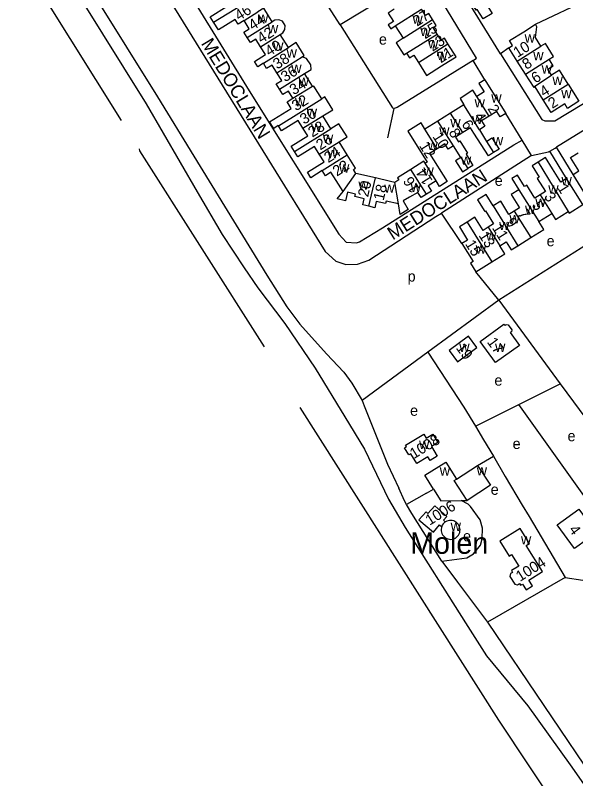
# Model space of a CAD drawing. Extents: x 157768 to 159790, y 387230 to 389604.
# Drawn here: x 158214.8 to 158424, y 387897.8 to 388182.9 of the extents above; entities that cross this region are included whole.
import ezdxf

# ---------------------------------------------------------------- set-up
doc = ezdxf.new("R2010")
doc.units = 0
for name, color, linetype in [('BLT_Basislijn', 7, 'Continuous'), ('BLT_Bebouwing', 7, 'Continuous'), ('BLT_Bebouwing_beschrifting', 7, 'Continuous'), ('BLT_Centroide', 7, 'Continuous'), ('BLT_Huisnummer', 7, 'Continuous'), ('BLT_Huisnummer_ tussenligend', 7, 'Continuous'), ('BLT_Onderverdeling_panden', 7, 'Continuous'), ('BLT_Plantopo', 7, 'Continuous'), ('BLT_Straatnaam', 7, 'Continuous')]:
    doc.layers.add(name, color=color, linetype=linetype)

msp = doc.modelspace()

# ---------------------------------------------------------------- linework, layer by layer
at = {"layer": 'BLT_Basislijn'}
for p, q in [((158214.79, 388206.8), (158254.32, 388143.52)), ((158234.06, 388206.61), (158267.93, 388152.46)), ((158229.82, 388203.96), (158263.69, 388149.81)), ((158336.07, 388179.24), (158330.7, 388187.68)), ((158353.29, 388189.74), (158336.07, 388179.24)), ((158408.94, 388179.51), (158428.99, 388189.09)), ((158399.02, 388170.74), (158395.91, 388168.42)), ((158390.03, 388158.72), (158385.74, 388166.03)), ((158465.57, 388163.8), (158416.78, 388133.56)), ((158353.89, 388137.04), (158356.15, 388148.02)), ((158403.99, 388136.18), (158397.84, 388146.23)), ((158407.45, 388130.53), (158403.99, 388136.18)), ((158423, 388123.43), (158416.78, 388133.56)), ((158407.45, 388130.53), (158373.87, 388109.03)), ((158420.56, 388121.91), (158414.28, 388132.13)), ((158381.5, 388097.59), (158373.87, 388109.03)), ((158433.74, 388100.78), (158395.24, 388076.43)), ((158395.24, 388076.43), (158386.75, 388087.01)), ((158395.24, 388076.43), (158368.82, 388057.07)), ((158395.24, 388076.43), (158418.15, 388045.29)), ((158368.82, 388057.07), (158344.23, 388039.05)), ((158402.79, 388037.57), (158418.15, 388045.29)), ((158418.15, 388045.29), (158430.21, 388028.88)), ((158386.53, 388029.4), (158402.79, 388037.57)), ((158440.82, 387984), (158402.79, 388037.57)), ((158389.61, 388024.35), (158393.24, 388018.2)), ((158387.32, 388014.75), (158393.24, 388018.2)), ((158393.24, 388018.2), (158397.69, 388010.68)), ((158397.69, 388010.68), (158404.03, 387999.97)), ((158368.25, 388004.38), (158360.83, 388000.2)), ((158373.95, 387979.02), (158362.84, 387996.82)), ((158406.59, 387995.65), (158420.02, 387972.96)), ((158373.95, 387979.02), (158379.8, 387971.23)), ((158379.8, 387971.23), (158391.05, 387956.21)), ((158420.02, 387972.96), (158391.05, 387956.21)), ((158420.02, 387972.96), (158426.66, 387971.89))]:
    msp.add_line(p, q, dxfattribs=at)
for points in [[(158287.94, 388239.98), (158267.33, 388226.97), (158262.6, 388223.23), (158261.72, 388220.19), (158302.05, 388154.64), (158335.51, 388101.14), (158338.34, 388098.18), (158342.2, 388097.9), (158343.29, 388098.24), (158351.86, 388103.5), (158400.82, 388134.5), (158403.99, 388136.18)], [(158395.91, 388168.42), (158379.98, 388194.29), (158379.66, 388197.53), (158381.67, 388200.59), (158383.9, 388202.25), (158417.37, 388223.95)], [(158253.72, 388219.38), (158253.82, 388218.97), (158254.12, 388218.24), (158260.69, 388207.55), (158330.51, 388094.65), (158334.41, 388091.06), (158338.11, 388089.86), (158342.49, 388089.89), (158346.7, 388091.47), (158371.76, 388107.68), (158373.87, 388109.03)], [(158385.74, 388166.03), (158387, 388166.8), (158370.49, 388193.98), (158369.92, 388196.38), (158370.1, 388200.44)], [(158336.07, 388179.24), (158355.61, 388148.24), (158356.15, 388148.02)], [(158395.91, 388168.42), (158411.29, 388143.91), (158412.49, 388143.4), (158416.19, 388143.49), (158426.31, 388149.56), (158445.59, 388162)], [(158385.74, 388166.03), (158357.37, 388148.44), (158356.15, 388148.02)], [(158267.93, 388152.46), (158281.49, 388130.23), (158308.69, 388085.79)], [(158263.69, 388149.81), (158282.67, 388116.92), (158292.06, 388101.06), (158300.27, 388088.53), (158305.36, 388081.09)], [(158261.05, 388132.95), (158261.19, 388132.26), (158307.68, 388059.03)], [(158414.28, 388132.13), (158416.3, 388133.27), (158416.78, 388133.56)], [(158407.45, 388130.53), (158413.77, 388131.84), (158414.28, 388132.13)], [(158308.69, 388085.79), (158316.12, 388074.05), (158321.01, 388067.58), (158330.99, 388056.43), (158337.45, 388049.57), (158340.38, 388045.46)], [(158305.36, 388081.09), (158315.34, 388067.78), (158326.69, 388051.14), (158337.84, 388032.93)], [(158368.82, 388057.07), (158382.19, 388036.52), (158386.53, 388029.4)], [(158340.38, 388045.46), (158344.23, 388039.05)], [(158344.23, 388039.05), (158345, 388037.09)], [(158321.03, 388036.39), (158395.13, 387919.65), (158452.74, 387832.94)], [(158345, 388037.09), (158353.66, 388015.29), (158357.9, 388006.28)], [(158337.84, 388032.93), (158345.08, 388020.8), (158354.08, 388002.2), (158360.34, 387991.62), (158382.84, 387955.99), (158390.66, 387943.66)], [(158386.53, 388029.4), (158389.61, 388024.35)], [(158360.83, 388000.2), (158360.01, 388001.6), (158357.9, 388006.28)], [(158362.84, 387996.82), (158360.83, 388000.2)], [(158388.47, 387985.03), (158389.04, 387987.32), (158389.16, 387991.37), (158388.31, 387994.46), (158384.74, 387999.42), (158383.78, 388000.3), (158381.22, 388001.64)], [(158404.03, 387999.97), (158406.59, 387995.65)], [(158373.95, 387979.02), (158383.28, 387980.3), (158385.77, 387981.73), (158388.47, 387985.03)], [(158391.05, 387956.21), (158433.08, 387894.01), (158464.64, 387854.35), (158466.12, 387852.84), (158467.57, 387851.98), (158470.7, 387852.25), (158483.51, 387860.71), (158487.4, 387862.95), (158488.27, 387863.75), (158489.65, 387866.27), (158489.54, 387870.87), (158483.57, 387881.58)], [(158390.66, 387943.66), (158406.12, 387925.06), (158421.96, 387902.94), (158442.7, 387873.38)]]:
    msp.add_lwpolyline(points, dxfattribs=at)
at = {"layer": 'BLT_Bebouwing'}
for p, q in [((158356.63, 388178.88), (158359.52, 388174.29)), ((158316.73, 388170.81), (158313.69, 388175.66)), ((158402.15, 388165.77), (158399.02, 388170.74)), ((158405.21, 388160.91), (158402.15, 388165.77)), ((158390.03, 388158.72), (158397.84, 388146.23)), ((158411.84, 388151.33), (158408.84, 388156.09)), ((158382.19, 388149.42), (158377.28, 388146.35)), ((158332.6, 388140.45), (158329.54, 388145.34)), ((158377.28, 388146.35), (158372.48, 388143.34)), ((158372.48, 388143.34), (158367.71, 388140.36)), ((158338.7, 388130.7), (158335.62, 388135.62)), ((158381.05, 388129.8), (158378.35, 388134.11)), ((158349.18, 388122.2), (158341.89, 388123.84)), ((158354.9, 388120.81), (158349.18, 388122.2)), ((158426.61, 388112.17), (158420.56, 388121.91)), ((158429.02, 388113.68), (158423, 388123.43)), ((158410.17, 388105.85), (158415.02, 388108.87)), ((158402.39, 388096.8), (158407.23, 388099.83)), ((158386.75, 388087.01), (158392.71, 388090.74)), ((158379.49, 388009.66), (158387.32, 388014.75)), ((158403.21, 387991.27), (158395.59, 387986.51))]:
    msp.add_line(p, q, dxfattribs=at)
for points in [[(158394, 388189.6), (158394.17, 388189.25), (158390.58, 388187.08), (158392.76, 388183.57), (158389.4, 388181.47), (158387.21, 388184.99), (158386.87, 388184.78), (158384.92, 388187.91), (158387.45, 388189.48), (158382.96, 388196.71), (158387.59, 388199.59)], [(158288.81, 388180.31), (158287.56, 388182.3), (158293.85, 388186.24), (158292.05, 388189.12)], [(158310.69, 388180.45), (158307.53, 388185.5), (158305.35, 388184.14)], [(158356.2, 388185.11), (158354.01, 388183.63), (158355.97, 388180.5), (158354.01, 388179.27), (158354.92, 388177.81), (158356.63, 388178.88)], [(158370.55, 388181.29), (158369.18, 388183.49), (158367.96, 388182.73), (158366.47, 388185.11)], [(158300.16, 388180.89), (158297.98, 388179.52), (158296.86, 388181.3), (158290.63, 388177.4), (158288.81, 388180.31)], [(158372.28, 388175.84), (158370.73, 388178.32), (158371.94, 388179.08), (158370.55, 388181.29)], [(158301.35, 388174.61), (158300.14, 388176.54), (158302.11, 388177.78), (158300.16, 388180.89)], [(158313.69, 388175.66), (158314.71, 388176.3), (158315.42, 388177.55), (158315.57, 388178.99), (158314.51, 388180.69), (158313.15, 388181.18), (158311.71, 388181.09), (158310.69, 388180.45)], [(158399.02, 388170.74), (158400.34, 388171.58), (158399.21, 388173.38), (158404.61, 388176.72), (158408.94, 388179.51)], [(158410.96, 388171.32), (158408.92, 388174.55), (158409.51, 388178.6), (158408.94, 388179.51)], [(158376.29, 388172.15), (158374.94, 388174.31), (158373.73, 388173.55), (158372.28, 388175.84)], [(158306.36, 388171.04), (158304.55, 388173.91), (158302.56, 388172.67), (158301.35, 388174.61)], [(158359.52, 388174.29), (158356.91, 388172.63), (158359.78, 388168.11), (158360.78, 388168.74)], [(158307.39, 388164.96), (158305.36, 388163.63), (158304.11, 388165.62), (158308.17, 388168.16), (158306.36, 388171.04)], [(158321.91, 388167.35), (158322.67, 388167.83), (158319.65, 388172.66), (158316.73, 388170.81)], [(158365.27, 388165.17), (158368.26, 388160.41), (158373.86, 388163.92), (158378.1, 388166.58), (158379.31, 388167.34), (158376.29, 388172.15)], [(158414.02, 388166.46), (158415.7, 388167.52), (158412.65, 388172.35), (158410.96, 388171.32)], [(158322.79, 388161.12), (158325.18, 388162.66), (158325.1, 388164.3), (158323.43, 388166.75), (158321.91, 388167.35)], [(158360.78, 388168.74), (158361.93, 388166.92), (158363.54, 388167.93), (158365.27, 388165.17)], [(158312.44, 388161.4), (158310.62, 388164.27), (158308.61, 388163.01), (158307.39, 388164.96)], [(158414.97, 388160.47), (158413.57, 388162.69), (158415.59, 388163.96), (158414.02, 388166.46)], [(158313.45, 388155.27), (158312.22, 388157.25), (158314.25, 388158.52), (158312.44, 388161.4)], [(158421.11, 388157.17), (158417.88, 388162.32), (158414.97, 388160.47)], [(158325.78, 388156.34), (158322.79, 388161.12)], [(158390.03, 388158.72), (158387.83, 388157.34), (158389.78, 388154.21), (158387.07, 388152.48)], [(158408.84, 388156.09), (158408.42, 388155.83), (158405.21, 388160.91)], [(158329.21, 388151.7), (158326.26, 388156.43), (158325.88, 388156.19), (158325.78, 388156.34)], [(158421.11, 388157.17), (158425.15, 388150.75), (158420.9, 388148.11), (158419.87, 388149.74), (158414.83, 388146.57), (158411.84, 388151.33)], [(158318.43, 388151.87), (158316.73, 388154.58), (158314.69, 388153.3), (158313.45, 388155.27)], [(158387.07, 388152.48), (158385.62, 388154.85), (158380.8, 388151.82), (158382.19, 388149.42)], [(158313.02, 388141.61), (158312.97, 388141.69), (158311.28, 388140.63), (158309.72, 388143.11), (158317.71, 388148.11), (158316.23, 388150.49), (158318.43, 388151.87)], [(158329.54, 388145.34), (158333.31, 388147.55), (158330.29, 388152.38), (158329.21, 388151.7)], [(158391.64, 388145.18), (158388.78, 388143.39), (158390.02, 388141.41), (158388, 388140.14)], [(158397.84, 388146.23), (158395.77, 388144.93), (158394.5, 388146.97), (158391.64, 388145.18)], [(158322.16, 388140.72), (158320.35, 388143.62), (158314.18, 388139.76), (158313.02, 388141.61)], [(158335.62, 388135.62), (158338.63, 388137.46), (158335.61, 388142.28), (158332.6, 388140.45)], [(158367.71, 388140.36), (158366.33, 388142.69), (158361.34, 388139.56), (158368.55, 388128.05), (158367.82, 388127.6)], [(158319.06, 388131.98), (158317.82, 388133.97), (158323.97, 388137.83), (158322.16, 388140.72)], [(158381.85, 388139.05), (158379.07, 388137.31), (158380.16, 388135.57), (158380.75, 388135.94), (158383.64, 388131.33), (158383.02, 388130.95), (158385.62, 388126.8), (158383.72, 388125.6)], [(158393.33, 388131.59), (158391.39, 388130.37), (158385.98, 388138.88), (158384.74, 388140.86), (158381.85, 388139.05)], [(158388, 388140.14), (158390.71, 388135.78)], [(158390.71, 388135.78), (158392.69, 388137.13), (158395.37, 388132.87), (158393.33, 388131.59)], [(158328.25, 388131), (158326.47, 388133.84), (158320.31, 388129.99), (158319.06, 388131.98)], [(158372.29, 388133.04), (158369.43, 388131.25), (158376, 388120.75), (158373.13, 388118.95), (158371.86, 388120.98)], [(158378.35, 388134.11), (158376.38, 388132.88), (158375.16, 388134.83), (158372.29, 388133.04)], [(158329.36, 388124.86), (158325.13, 388122.21), (158323.83, 388124.29), (158330.02, 388128.16), (158328.25, 388131)], [(158341.02, 388125.22), (158341.82, 388125.72), (158338.7, 388130.7)], [(158423, 388123.43), (158425.14, 388124.77), (158422.05, 388129.7), (158424.92, 388131.49)], [(158367.82, 388127.6), (158367.33, 388128.38), (158362.41, 388125.3)], [(158381.05, 388129.8), (158379.08, 388128.57), (158381.72, 388124.35), (158383.72, 388125.6)], [(158409.91, 388127.96), (158407.75, 388126.61), (158410.37, 388122.41), (158409.62, 388121.95), (158412.69, 388117.01), (158410.71, 388115.78)], [(158420.56, 388121.91), (158418.42, 388120.58), (158415.35, 388125.51), (158412.73, 388129.72), (158409.91, 388127.96)], [(158334.55, 388121.16), (158332.56, 388124.22), (158330.54, 388122.96), (158329.36, 388124.86)], [(158341.89, 388123.84), (158341.02, 388125.22)], [(158362.41, 388125.3), (158357.43, 388122.19), (158357.94, 388121.38)], [(158410.71, 388115.78), (158408.74, 388114.55), (158405.67, 388119.48), (158404.83, 388118.96), (158402.2, 388123.18), (158400.13, 388121.89), (158402.75, 388117.67)], [(158337.17, 388117.11), (158334.55, 388121.16)], [(158356.45, 388120.45), (158354.9, 388120.81)], [(158357.94, 388121.38), (158356.45, 388120.45)], [(158371.86, 388120.98), (158368.96, 388119.17), (158370.18, 388117.23), (158368.22, 388116.01)], [(158341.76, 388116.05), (158338.83, 388116.8), (158338.08, 388113.55), (158334.89, 388114.28), (158337.17, 388117.11)], [(158346.73, 388111.52), (158344.48, 388112.04), (158345.01, 388114.35), (158341.55, 388115.15), (158341.76, 388116.05)], [(158368.22, 388116.01), (158366.27, 388114.79), (158365.05, 388116.74), (158361.99, 388114.9)], [(158393.18, 388111.71), (158390.56, 388115.92), (158387.37, 388113.91), (158390.05, 388109.6), (158390.25, 388109.89), (158393.32, 388104.95), (158391.34, 388103.72)], [(158402.75, 388117.67), (158399.93, 388115.92), (158403.01, 388110.98), (158401.03, 388109.75)], [(158353.21, 388113.48), (158352.99, 388112.55), (158349.52, 388113.35), (158348.98, 388111.01), (158346.73, 388111.52)], [(158357.85, 388112.42), (158353.21, 388113.48)], [(158361.99, 388114.9), (158359.55, 388113.55), (158361.47, 388110.35), (158358.39, 388108.51), (158357.85, 388112.42)], [(158401.03, 388109.75), (158399.05, 388108.52), (158395.98, 388113.45), (158393.18, 388111.71)], [(158421.14, 388109.53), (158421.48, 388108.98), (158426.61, 388112.17)], [(158391.34, 388103.72), (158389.37, 388102.49), (158386.3, 388107.43), (158383.43, 388105.64)], [(158415.02, 388108.87), (158416.45, 388106.62), (158421.14, 388109.53)], [(158383.43, 388105.64), (158380.56, 388103.86), (158383.64, 388098.92), (158381.5, 388097.59)], [(158407.23, 388099.83), (158412.06, 388102.86), (158410.17, 388105.85)], [(158381.5, 388097.59), (158385.65, 388090.93), (158384.68, 388090.32), (158386.75, 388087.01)], [(158392.71, 388090.74), (158397.53, 388093.76), (158395.63, 388096.81)], [(158395.63, 388096.81), (158398.03, 388098.27), (158399.92, 388095.26), (158402.39, 388096.8)], [(158388.3, 388061.06), (158397.2, 388067.53), (158397.59, 388067), (158398.07, 388067.36), (158398.74, 388067.24), (158400.09, 388065.39), (158399.99, 388064.71), (158399.51, 388064.36), (158402.96, 388059.61), (158394.08, 388053.15), (158388.3, 388061.06)], [(158368.79, 388017.93), (158364.7, 388015.45), (158362.46, 388019.14), (158361.74, 388018.71), (158360.12, 388021.38), (158360.8, 388021.79), (158360.45, 388022.35), (158364.73, 388024.95), (158367.23, 388026.46), (158368.17, 388024.9), (158370.67, 388026.42), (158372.54, 388023.34), (158370.09, 388021.85), (158372.31, 388018.2), (158369.62, 388016.57), (158368.79, 388017.93)], [(158370.84, 388005.96), (158367.64, 388011.16), (158375.48, 388015.99), (158379.49, 388009.66)], [(158387.32, 388014.75), (158392.12, 388007.37), (158383.48, 388001.71)], [(158368.25, 388004.38), (158370.84, 388005.96)], [(158370.84, 388005.96), (158373.57, 388001.53), (158381.22, 388001.64)], [(158381.22, 388001.64), (158383.41, 388001.67), (158383.48, 388001.71)], [(158417.01, 387992.62), (158425.08, 387998.49), (158431.57, 387989.61), (158431.03, 387989.22), (158431.38, 387988.73), (158431.26, 387988.05), (158429.42, 387986.71), (158428.73, 387986.8), (158428.38, 387987.29), (158423.48, 387983.73), (158417.01, 387992.62)], [(158375.24, 387993.67), (158374.83, 387993.33), (158374.47, 387992.93), (158374.18, 387992.48), (158373.96, 387991.99), (158373.82, 387991.48), (158373.75, 387990.94), (158373.76, 387990.41), (158373.86, 387989.88), (158374.02, 387989.38), (158374.27, 387988.9), (158374.58, 387988.47), (158374.95, 387988.08), (158375.38, 387987.76), (158375.85, 387987.5), (158376.35, 387987.32), (158376.87, 387987.21), (158377.41, 387987.18), (158377.94, 387987.24), (158378.46, 387987.37), (158378.95, 387987.58), (158379.09, 387987.65)], [(158379.09, 387987.65), (158379.52, 387987.96), (158379.9, 387988.34), (158380.22, 387988.77), (158380.48, 387989.24), (158380.66, 387989.74), (158380.76, 387990.26), (158380.79, 387990.8), (158380.73, 387991.33), (158380.6, 387991.85), (158380.39, 387992.34), (158380.1, 387992.79), (158379.76, 387993.2), (158379.36, 387993.55), (158378.9, 387993.84), (158378.42, 387994.06), (158377.9, 387994.2), (158377.37, 387994.26), (158376.84, 387994.24), (158376.31, 387994.15), (158375.81, 387993.98), (158375.33, 387993.73), (158375.24, 387993.67)], [(158406.42, 387971.98), (158411.55, 387975.18), (158405.45, 387984.89), (158406.71, 387985.68), (158403.21, 387991.27)], [(158395.59, 387986.51), (158399.09, 387980.92), (158400.04, 387981.51), (158402.73, 387977.21), (158399.98, 387975.49), (158400.37, 387974.86), (158399.67, 387974.42), (158399.43, 387973.35), (158401.23, 387970.47), (158402.29, 387970.21), (158403, 387970.66), (158403.37, 387970.07), (158404.06, 387970.5), (158405.45, 387968.29), (158407.8, 387969.76), (158406.42, 387971.98)]]:
    msp.add_lwpolyline(points, dxfattribs=at)
msp.add_lwpolyline([(158383.94, 388063.02), (158376.68, 388057.75), (158379.81, 388053.47), (158387.08, 388058.76)], close=True, dxfattribs=at)
at = {"layer": 'BLT_Onderverdeling_panden'}
for p, q in [((158288.81, 388180.31), (158302.44, 388188.78)), ((158356.63, 388178.88), (158366.47, 388185.11)), ((158300.16, 388180.89), (158305.35, 388184.14)), ((158359.52, 388174.29), (158370.55, 388181.29)), ((158301.35, 388174.61), (158310.69, 388180.45)), ((158306.36, 388171.04), (158313.69, 388175.66)), ((158360.78, 388168.74), (158372.28, 388175.84)), ((158307.39, 388164.96), (158316.73, 388170.81)), ((158365.27, 388165.17), (158376.29, 388172.15)), ((158402.15, 388165.77), (158410.96, 388171.32)), ((158312.44, 388161.4), (158321.91, 388167.35)), ((158405.21, 388160.91), (158414.02, 388166.46)), ((158313.45, 388155.27), (158322.79, 388161.12)), ((158318.43, 388151.87), (158325.78, 388156.34)), ((158411.84, 388151.33), (158421.11, 388157.17)), ((158313.02, 388141.61), (158329.21, 388151.7)), ((158391.64, 388145.18), (158387.07, 388152.48)), ((158388, 388140.14), (158382.19, 388149.42)), ((158322.16, 388140.72), (158329.54, 388145.34)), ((158381.85, 388139.05), (158377.28, 388146.35)), ((158378.35, 388134.11), (158372.48, 388143.34)), ((158319.06, 388131.98), (158332.6, 388140.45)), ((158372.29, 388133.04), (158367.71, 388140.36)), ((158390.71, 388135.78), (158393.33, 388131.59)), ((158328.25, 388131), (158335.62, 388135.62)), ((158329.36, 388124.86), (158338.7, 388130.7)), ((158371.86, 388120.98), (158367.82, 388127.6)), ((158381.05, 388129.8), (158383.72, 388125.6)), ((158409.91, 388127.96), (158421.14, 388109.53)), ((158368.22, 388116.01), (158362.41, 388125.3)), ((158337.17, 388117.11), (158341.89, 388123.84)), ((158346.73, 388111.52), (158349.18, 388122.2)), ((158357.85, 388112.42), (158356.45, 388120.45)), ((158402.75, 388117.67), (158410.17, 388105.85)), ((158410.71, 388115.78), (158415.02, 388108.87)), ((158393.18, 388111.71), (158402.39, 388096.8)), ((158401.03, 388109.75), (158407.23, 388099.83)), ((158383.43, 388105.64), (158392.71, 388090.74)), ((158391.34, 388103.72), (158395.63, 388096.81))]:
    msp.add_line(p, q, dxfattribs=at)
for points in [[(158408.84, 388156.09), (158408.68, 388156.33), (158414.97, 388160.47)], [(158383.48, 388001.71), (158378.63, 388009.1), (158379.49, 388009.66)]]:
    msp.add_lwpolyline(points, dxfattribs=at)
at = {"layer": 'BLT_Plantopo'}
msp.add_lwpolyline([(158375.24, 387993.67), (158374.56, 387994.28), (158375.81, 387995.65), (158371.36, 387999.69), (158368.77, 387996.85), (158368.11, 387997.45), (158365.38, 387994.44), (158370.93, 387989.92), (158373.1, 387992.58), (158373.91, 387991.93)], dxfattribs=at)

# ---------------------------------------------------------------- texts
at = {"layer": 'BLT_Bebouwing_beschrifting'}
msp.add_text('Molen', height=8, dxfattribs=at).set_placement((158362.18, 387981.79))
at = {"layer": 'BLT_Centroide'}
for s, p in [('w', (158305.37, 388180.06)), ('w', (158363.03, 388179.69)), ('w', (158309.08, 388176.12)), ('w', (158365.95, 388175.09)), ('w', (158404.9, 388172.62)), ('e', (158350.52, 388171.9)), ('w', (158368.83, 388170.5)), ('w', (158311.05, 388169.66)), ('w', (158316.05, 388167.03)), ('w', (158372.2, 388166.19)), ('w', (158408.12, 388166.06)), ('w', (158317.79, 388161.31)), ('w', (158411.25, 388161.09)), ('w', (158320.55, 388156.5)), ('w', (158415.28, 388156.81)), ('w', (158392.45, 388150.27)), ('w', (158418.56, 388151.88)), ('w', (158319.19, 388148.92)), ('w', (158386.22, 388148.44)), ('w', (158323.59, 388144.94)), ('w', (158385.3, 388142.2)), ('w', (158325.2, 388139.22)), ('w', (158377.16, 388141.06)), ('w', (158373, 388138)), ('w', (158329.61, 388135.22)), ('w', (158393.05, 388134.31)), ('w', (158368.67, 388132.53)), ('w', (158331.27, 388129.48)), ('w', (158381.12, 388127.04)), ('w', (158335.62, 388124.14)), ('w', (158367.14, 388123)), ('e', (158393.75, 388119.16)), ('w', (158418.65, 388119.34)), ('w', (158342.85, 388117.69)), ('w', (158352.51, 388116.59)), ('w', (158362.37, 388116.91)), ('w', (158413.73, 388116.28)), ('w', (158408.91, 388111.27)), ('w', (158405.05, 388108.67)), ('w', (158399.22, 388105.23)), ('w', (158395.38, 388102.66)), ('w', (158390.48, 388098.75)), ('e', (158413.11, 388096.6)), ('w', (158386.64, 388093.84)), ('p', (158361.22, 388083.42)), ('w', (158380.5, 388057.17)), ('w', (158393.86, 388057.17)), ('e', (158393.63, 388044.57)), ('e', (158362.15, 388033.31)), ('e', (158420.92, 388023.8)), ('w', (158365.5, 388020.97)), ('e', (158400.42, 388020.91)), ('w', (158373.2, 388010.97)), ('w', (158387.02, 388011.03)), ('e', (158392.24, 388003.81)), ('w', (158377.27, 387990.28)), ('e', (158381.91, 387986.42)), ('w', (158403.53, 387985.28))]:
    msp.add_text(s, height=4, dxfattribs=at).set_placement(p)
at = {"layer": 'BLT_Huisnummer'}
for s, rotation, p in [('46', 32.0388, (158298.28, 388180.69)), ('25', 32.1164, (158367.75, 388173.85)), ('42', 32.0388, (158306.65, 388172.22)), ('10', 32.2024, (158402.25, 388166.92)), ('21', 32.1196, (158373.61, 388164.87)), ('38', 32.0388, (158312.54, 388162.54)), ('6', 32.2024, (158408.94, 388157.3)), ('34', 32.0388, (158318.73, 388152.93)), ('2', 32.2024, (158415.23, 388147.87)), ('30', 32.0388, (158322.58, 388141.96)), ('2', 302.0392, (158390.92, 388148)), ('6', 302.0392, (158381.22, 388142.27)), ('26', 32.0388, (158328.63, 388132.35)), ('10', 302.0392, (158370.39, 388137.59)), ('22', 32.0388, (158334.81, 388122.57)), ('14', 122.0392, (158370.73, 388121.12)), ('18', 77.0375, (158352.27, 388113.43)), ('1', 301.9181, (158417, 388118.38)), ('5', 301.9181, (158407.44, 388112.01)), ('9', 301.9062, (158397.56, 388105.72)), ('15', 301.8994, (158382.56, 388097.49)), ('17', 306.3294, (158390.7, 388060.81)), ('19', 306.3294, (158379.1, 388058.6)), ('1008', 31.2389, (158363.56, 388017.11)), ('1006', 31.8841, (158369.44, 387992.24)), ('4', 306.0115, (158421.2, 387990.78)), ('1004', 32.0309, (158403.18, 387971.27))]:
    msp.add_text(s, height=4, rotation=rotation, dxfattribs=at).set_placement(p)
at = {"layer": 'BLT_Huisnummer_ tussenligend'}
for s, rotation, p in [('27', 32.1164, (158364.77, 388178.57)), ('44', 32.0388, (158303.4, 388177.07)), ('40', 32.0388, (158309.55, 388167.38)), ('23', 32.1196, (158370.53, 388169.22)), ('8', 32.2024, (158405.57, 388162.43)), ('36', 32.0388, (158315.49, 388157.79)), ('4', 32.2024, (158412.11, 388152.19)), ('32', 32.0388, (158319.56, 388146.96)), ('4', 302.0392, (158385.91, 388145.1)), ('28', 32.0388, (158325.67, 388137.15)), ('8', 302.0392, (158376.41, 388139.11)), ('24', 32.0388, (158331.62, 388127.62)), ('12', 302.0392, (158365.41, 388134.12)), ('16', 122.0392, (158365.87, 388118.04)), ('20', 77.0375, (158346.45, 388114.77)), ('3', 301.9181, (158412.03, 388115.25)), ('7', 301.9062, (158402.42, 388108.83)), ('11', 301.9002, (158392.58, 388103.51)), ('13', 301.9002, (158387.61, 388100.65))]:
    msp.add_text(s, height=4, rotation=rotation, dxfattribs=at).set_placement(p)
at = {"layer": 'BLT_Straatnaam'}
for rotation, p in [(301.3179, (158283.96, 388172.36)), (32.4225, (158355.69, 388098.73))]:
    msp.add_text('MEDOCLAAN', height=5, rotation=rotation, dxfattribs=at).set_placement(p)

doc.saveas('drawing.dxf')
